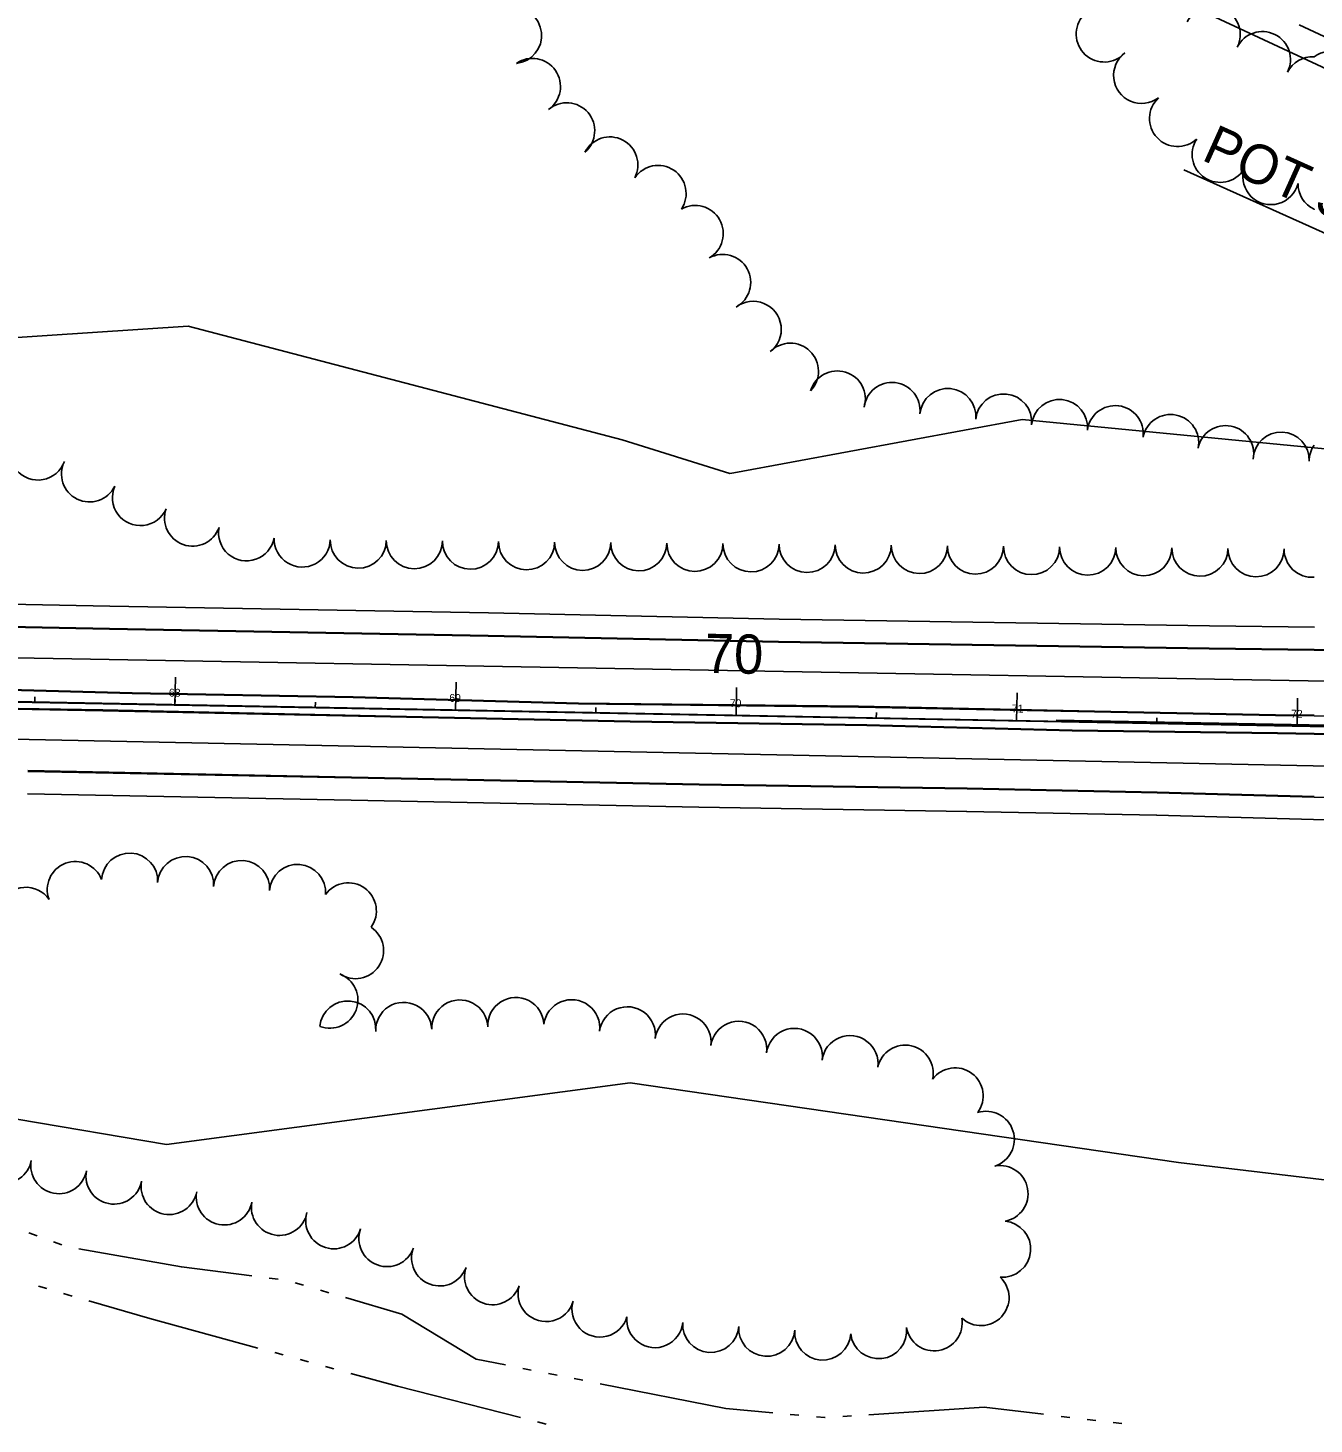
# Model space of a CAD drawing. Extents: x -25029 to 2274964, y -81170 to 687028.
# Drawn here: x -10206.8 to -9748.4, y -66260 to -65762.4 of the extents above; entities that cross this region are included whole.
import ezdxf

# ---------------------------------------------------------------- set-up
doc = ezdxf.new("R2010")
doc.units = 0
for name, color, linetype in [('81911BEA - RW_X_Fee_RW', 7, 'Continuous'), ('BD_X_Canopy', 7, 'Continuous'), ('GE_X_CL_100', 7, 'Continuous'), ('GE_X_CL_20', 7, 'Continuous'), ('GK_Visualization', 7, 'Continuous'), ('MT_P_Edge_Line', 7, 'Continuous'), ('MT_P_Lane_Line', 7, 'Continuous'), ('PM_P_Stop_Line', 7, 'Continuous'), ('PV_X_EOP', 7, 'Continuous'), ('ROAD', 7, 'Continuous'), ('SC_Scratch18', 7, 'Continuous'), ('TREES', 7, 'Continuous'), ('WATER', 7, 'Continuous')]:
    doc.layers.add(name, color=color, linetype=linetype)

msp = doc.modelspace()

# ---------------------------------------------------------------- linework, layer by layer
at = {"layer": '81911BEA - RW_X_Fee_RW'}
for p, q in [((-10149.68, -65868.68), (-10326.93, -65880.35)), ((-9995, -65909.19), (-10149.68, -65868.68)), ((-9852.35, -65901.94), (-9653.27, -65921.16)), ((-9995, -65909.19), (-9956.59, -65921.22)), ((-10157.37, -66160.33), (-9992.15, -66138.38))]:
    msp.add_line(p, q, dxfattribs=at)
for points in [[(-10003.92, -65655.82), (-9980.42, -65666.77), (-9686.96, -65803.51)], [(-9956.59, -65921.22), (-9955.22, -65920.97), (-9852.35, -65901.94)], [(-10556.84, -66092.18), (-10481.67, -66105.09), (-10481.1, -66105.18), (-10413.52, -66116.1), (-10214.48, -66150.61), (-10210.78, -66151.24), (-10157.37, -66160.33)], [(-9992.15, -66138.38), (-9796.74, -66166.71), (-9707.74, -66177.29)]]:
    msp.add_lwpolyline(points, dxfattribs=at)
at = {"layer": 'BD_X_Canopy'}
msp.add_line((-10794.25, -65991.68), (-9327.75, -66019.23), dxfattribs=at)
at = {"layer": 'GE_X_CL_100'}
for p, q in [((-9794.81, -65812.96), (-9568.93, -65914.57)), ((-10794.25, -65991.68), (-9327.75, -66019.23)), ((-10154.36, -66003.7), (-10154.18, -65993.7)), ((-10054.38, -66005.58), (-10054.19, -65995.58)), ((-9954.4, -66007.46), (-9954.21, -65997.46)), ((-9854.42, -66009.33), (-9854.23, -65999.33)), ((-9754.43, -66011.21), (-9754.25, -66001.21))]:
    msp.add_line(p, q, dxfattribs=at)
at = {"layer": 'GE_X_CL_20'}
for p, q in [((-12238.95, -65963.84), (-7122.08, -66061.19)), ((-10204.35, -66002.76), (-10204.32, -66000.76)), ((-10154.36, -66003.7), (-10154.33, -66001.7)), ((-10104.37, -66004.64), (-10104.33, -66002.64)), ((-10054.38, -66005.58), (-10054.34, -66003.58)), ((-10004.39, -66006.52), (-10004.35, -66004.52)), ((-9954.4, -66007.46), (-9954.36, -66005.46)), ((-9904.41, -66008.39), (-9904.37, -66006.39)), ((-9854.42, -66009.33), (-9854.38, -66007.33)), ((-9804.43, -66010.27), (-9804.39, -66008.27)), ((-9754.43, -66011.21), (-9754.4, -66009.21))]:
    msp.add_line(p, q, dxfattribs=at)
at = {"layer": 'GK_Visualization'}
msp.add_line((-10794.25, -65991.68), (-9327.75, -66019.23), dxfattribs=at)
at = {"layer": 'MT_P_Edge_Line'}
for p, q in [((-10241.54, -65997.37), (-10169.67, -65999.29)), ((-10169.67, -65999.29), (-10090.82, -66000.79)), ((-10090.82, -66000.79), (-10010.53, -66003.02)), ((-10180.07, -66005.71), (-10294.67, -66003.74)), ((-10077.55, -66007.88), (-10180.07, -66005.71)), ((-10010.53, -66003.02), (-9910.75, -66004.15)), ((-9910.75, -66004.15), (-9826.65, -66005.86)), ((-9826.65, -66005.86), (-9762.15, -66007.16)), ((-9992.15, -66009.7), (-10077.55, -66007.88)), ((-9907.77, -66011.01), (-9992.15, -66009.7)), ((-9834.58, -66012.9), (-9907.77, -66011.01)), ((-9762.15, -66007.16), (-9748.36, -66007.33)), ((-9761.37, -66013.89), (-9834.58, -66012.9)), ((-9748.37, -66014.13), (-9761.37, -66013.89)), ((-10091.43, -66029.35), (-10206.78, -66027.08)), ((-9967.52, -66031.86), (-10091.43, -66029.35)), ((-9872.03, -66033.35), (-9967.52, -66031.86)), ((-9804.29, -66034.74), (-9872.03, -66033.35)), ((-9748.36, -66036.25), (-9804.29, -66034.74))]:
    msp.add_line(p, q, dxfattribs=at)
for points in [[(-10806.77, -65964.53), (-10761.99, -65965.44), (-10594.77, -65969.13), (-10433.54, -65972.08), (-10303.69, -65974.14), (-10177.72, -65976.71), (-10042.77, -65979.12), (-9939.22, -65981.33), (-9785.77, -65983.72), (-9748.37, -65984.14)], [(-9748.37, -65984.14), (-9674.12, -65984.98), (-9559.29, -65986.2), (-9453.62, -65988.81), (-9408.41, -65989.09)], [(-9357.78, -66023.51), (-9360.73, -66023.42), (-9431.79, -66021.94), (-9508.23, -66020.45), (-9583.9, -66018.69), (-9652.24, -66016.53), (-9714.04, -66014.76), (-9748.37, -66014.13)]]:
    msp.add_lwpolyline(points, dxfattribs=at)
at = {"layer": 'MT_P_Lane_Line'}
for p, q in [((-10704.64, -65978.05), (-9612.43, -65997.5)), ((-10716.14, -66005.42), (-9611.98, -66028.21))]:
    msp.add_line(p, q, dxfattribs=at)
at = {"layer": 'PM_P_Stop_Line'}
msp.add_line((-12236.92, -65964.61), (-7120.03, -66060.65), dxfattribs=at)
at = {"layer": 'PV_X_EOP'}
for p, q in [((-10241.54, -65997.62), (-10169.67, -65999.54)), ((-10169.67, -65999.54), (-10090.82, -66001.04)), ((-10090.82, -66001.04), (-10010.53, -66003.27)), ((-10180.06, -66005.46), (-10294.66, -66003.49)), ((-10077.54, -66007.63), (-10180.06, -66005.46)), ((-10010.53, -66003.27), (-9910.75, -66004.4)), ((-9910.75, -66004.4), (-9826.65, -66006.11)), ((-9826.65, -66006.11), (-9762.15, -66007.41)), ((-9992.14, -66009.45), (-10077.54, -66007.63)), ((-9907.76, -66010.76), (-9992.14, -66009.45)), ((-9834.57, -66012.65), (-9907.76, -66010.76)), ((-9762.15, -66007.41), (-9748.36, -66007.58)), ((-9761.36, -66013.64), (-9834.57, -66012.65)), ((-9748.36, -66013.88), (-9761.36, -66013.64)), ((-10091.43, -66029.6), (-10206.78, -66027.33)), ((-9967.52, -66032.11), (-10091.43, -66029.6)), ((-10091.59, -66037.6), (-10206.94, -66035.33)), ((-9872.03, -66033.6), (-9967.52, -66032.11)), ((-9804.29, -66034.99), (-9872.03, -66033.6)), ((-9748.36, -66036.5), (-9804.29, -66034.99)), ((-9967.69, -66040.11), (-10091.6, -66037.6)), ((-9872.16, -66041.6), (-9967.65, -66040.11)), ((-9804.46, -66042.99), (-9872.2, -66041.6)), ((-9748.58, -66044.5), (-9804.51, -66042.99))]:
    msp.add_line(p, q, dxfattribs=at)
for points in [[(-9748.36, -65763.74), (-9722.73, -65775.77)], [(-10806.6, -65956.29), (-10761.82, -65957.2), (-10594.6, -65960.89), (-10433.4, -65963.84), (-10303.54, -65965.9), (-10177.56, -65968.47), (-10042.61, -65970.88), (-9939.07, -65973.09), (-9785.66, -65975.48), (-9748.27, -65975.9)], [(-10806.76, -65964.28), (-10761.98, -65965.19), (-10594.76, -65968.88), (-10433.53, -65971.83), (-10303.68, -65973.89), (-10177.71, -65976.46), (-10042.76, -65978.87), (-9939.21, -65981.08), (-9785.76, -65983.47), (-9748.36, -65983.89)], [(-9748.36, -65983.89), (-9674.11, -65984.73), (-9559.28, -65985.95), (-9453.61, -65988.56), (-9408.4, -65988.84)], [(-9748.36, -66007.58), (-9685.42, -66008.36), (-9613.65, -66009.03), (-9573.49, -66009.49), (-9521.59, -66009.87), (-9464.87, -66010.81), (-9393.61, -66012.36), (-9373.53, -66012.55)], [(-9357.77, -66023.26), (-9360.72, -66023.17), (-9431.78, -66021.69), (-9508.22, -66020.2), (-9583.89, -66018.44), (-9652.23, -66016.28), (-9714.03, -66014.51), (-9748.36, -66013.88)], [(-9321.61, -66047.83), (-9384.79, -66046.44), (-9450.73, -66044.69), (-9533.99, -66042.72), (-9633.52, -66040.01), (-9714.41, -66037.42), (-9748.36, -66036.5)], [(-9309.39, -66056.11), (-9384.99, -66054.44), (-9450.94, -66052.69), (-9534.2, -66050.72), (-9633.76, -66048.01), (-9714.65, -66045.42), (-9748.58, -66044.5)]]:
    msp.add_lwpolyline(points, dxfattribs=at)
at = {"layer": 'ROAD'}
msp.add_lwpolyline([(-9753.72, -65761.22), (-9748.36, -65763.74)], dxfattribs=at)
at = {"layer": 'SC_Scratch18'}
msp.add_line((-9840.34, -66009.05), (-8434.96, -66035.79), dxfattribs=at)
at = {"layer": 'TREES'}
for centre, radius, start, end in [((-10033.71, -65765.06), 10, 275.9512, 95.9512), ((-9823.15, -65764.52), 10, 137.572, 317.572), ((-9784.67, -65764.72), 10, 333.4031, 153.4031), ((-9766.79, -65773.67), 10, 333.4031, 153.4031), ((-9809.81, -65779.29), 10, 126.6238, 306.6238), ((-9748.9, -65782.63), 10, 86.9149, 153.4031), ((-9742.47, -65780.72), 10, 306.1134, 126.1134), ((-10026.97, -65783.22), 10, 304.8081, 124.8081), ((-9797.03, -65794.64), 10, 132.9567, 312.9567), ((-10014.75, -65799.03), 10, 310.569, 130.569), ((-9999.37, -65811.21), 10, 332.6791, 152.6791), ((-9781.84, -65807.42), 10, 146.8512, 326.8512), ((-9982.18, -65821.37), 10, 326.1326, 146.1326), ((-9763.77, -65815.35), 10, 165.7794, 345.7794), ((-9744.08, -65817.97), 10, 179.0298, 244.6367), ((-9968.93, -65835.64), 10, 299.6415, 119.6415), ((-9748.31, -65826.98), 0.063, 211.8333, 31.8331), ((-9959.16, -65853.09), 10, 298.816, 118.816), ((-9948.27, -65869.79), 10, 307.4222, 127.4222), ((-9935.02, -65884.71), 10, 315.7918, 135.7918), ((-9918.29, -65894.61), 10, 342.9807, 162.9807), ((-9898.8, -65898.7), 10, 353.3227, 173.3227), ((-9878.91, -65900.85), 10, 354.3527, 174.3527), ((-9859.01, -65902.81), 10, 354.3527, 174.3527), ((-9839.11, -65904.78), 10, 354.3527, 174.3527), ((-9819.23, -65906.97), 10, 353.0819, 173.0819), ((-9799.5, -65910.14), 10, 348.6556, 168.6556), ((-9779.89, -65914.08), 10, 348.6556, 168.6556), ((-9760.09, -65916.4), 10, 357.9304, 177.9304), ((-10203.19, -65913.5), 10, 160.3064, 340.3064), ((-9740.1, -65916.75), 10, 145.777, 180.1117), ((-10184.81, -65921.3), 10, 153.7066, 333.7066), ((-10166.68, -65929.74), 10, 156.3807, 336.3807), ((-10148.09, -65937.08), 10, 160.5057, 340.5057), ((-10128.85, -65942.31), 10, 169.0563, 349.0563), ((-10109.03, -65944.52), 10, 178.2176, 358.2176), ((-10089.04, -65944.93), 10, 179.454, 359.454), ((-10069.04, -65945.12), 10, 179.454, 359.454), ((-10049.04, -65945.31), 10, 179.454, 359.454), ((-10029.04, -65945.5), 10, 179.454, 359.454), ((-10009.04, -65945.69), 10, 179.454, 359.454), ((-9989.04, -65945.88), 10, 179.454, 359.454), ((-9969.04, -65946.07), 10, 179.454, 359.454), ((-9949.04, -65946.26), 10, 179.454, 359.454), ((-9929.05, -65946.45), 10, 179.454, 359.454), ((-9909.05, -65946.65), 10, 179.454, 359.454), ((-9889.05, -65946.84), 10, 179.454, 359.454), ((-9869.05, -65947.03), 10, 179.454, 359.454), ((-9849.05, -65947.22), 10, 179.454, 359.454), ((-9829.05, -65947.41), 10, 179.454, 359.454), ((-9809.05, -65947.6), 10, 179.454, 359.454), ((-9789.05, -65947.79), 10, 179.454, 359.454), ((-9769.05, -65947.98), 10, 179.454, 359.454), ((-9749.05, -65948.17), 10, 179.454, 273.9502), ((-10170.53, -66066.45), 10, 357.0149, 177.0149), ((-10189.88, -66069.46), 10, 20.6995, 200.6995), ((-10150.57, -66067.68), 10, 355.9475, 175.9475), ((-10130.62, -66069.09), 10, 355.9475, 175.9475), ((-10110.67, -66070.5), 10, 355.9475, 175.9475), ((-10207.49, -66078.64), 10, 34.3377, 214.3377), ((-10092.58, -66077.06), 10, 324.2375, 144.2375), ((-10090.02, -66091.22), 10, 236.2551, 56.2551), ((-10099.16, -66108.87), 10, 249.0137, 69.0137), ((-10092.79, -66119.15), 10, 354.5605, 174.5605), ((-10072.84, -66119.66), 10, 2.5094, 182.5094), ((-10052.86, -66118.79), 10, 2.5094, 182.5094), ((-10032.88, -66117.91), 10, 2.5094, 182.5094), ((-10012.97, -66118.71), 10, 352.8859, 172.8859), ((-9993.13, -66121.23), 10, 352.6262, 172.6262), ((-9973.29, -66123.8), 10, 352.6262, 172.6262), ((-9953.46, -66126.37), 10, 352.6262, 172.6262), ((-9933.62, -66128.93), 10, 352.6262, 172.6262), ((-9913.79, -66131.5), 10, 352.6262, 172.6262), ((-9894.1, -66134.91), 10, 347.7024, 167.7024), ((-9876.3, -66143), 10, 323.4268, 143.4268), ((-9865.2, -66158.48), 10, 287.8906, 107.8906), ((-10215.4, -66164.15), 10, 169.291, 349.291), ((-10195.75, -66167.86), 10, 169.291, 349.291), ((-10176.1, -66171.58), 10, 169.291, 349.291), ((-9860.31, -66177.83), 10, 280.4543, 100.4543), ((-10156.45, -66175.3), 10, 169.291, 349.291), ((-10136.8, -66179.01), 10, 169.291, 349.291), ((-10117.14, -66182.73), 10, 169.291, 349.291), ((-10097.76, -66187.51), 10, 163.0064, 343.0064), ((-10078.8, -66193.87), 10, 159.907, 339.907), ((-9859.37, -66197.62), 10, 264.9859, 84.9859), ((-10060.02, -66200.74), 10, 159.907, 339.907), ((-10041.17, -66207.43), 10, 160.9796, 340.9796), ((-10022.1, -66213.44), 10, 164.0298, 344.0298), ((-9867.08, -66214.88), 10, 226.8387, 46.8387), ((-10002.88, -66218.95), 10, 164.0298, 344.0298), ((-9983.32, -66222.74), 10, 173.9996, 353.9996), ((-9963.39, -66224.46), 10, 176.1508, 356.1508), ((-9943.44, -66225.8), 10, 176.1508, 356.1508), ((-9903.57, -66226.69), 10, 186.4865, 6.4865), ((-9883.78, -66223.87), 10, 189.7427, 9.7427), ((-9923.48, -66227.15), 10, 176.1508, 356.1508)]:
    msp.add_arc(centre, radius, start, end, dxfattribs=at)
at = {"layer": 'WATER'}
for p, q in [((-10203.54, -66192.87), (-10206.47, -66191.79)), ((-10194.73, -66196.08), (-10197.67, -66195.01)), ((-10200.04, -66211.7), (-10203.04, -66210.83)), ((-10117.64, -66208.35), (-10120.74, -66207.96)), ((-10108.53, -66210.49), (-10111.53, -66209.6)), ((-10191.04, -66214.32), (-10194.04, -66213.45)), ((-10099.54, -66213.13), (-10102.54, -66212.25)), ((-10115.8, -66235.34), (-10118.81, -66234.51)), ((-10106.75, -66237.8), (-10109.77, -66236.98)), ((-10097.71, -66240.27), (-10100.72, -66239.45)), ((-10027.37, -66240.71), (-10030.44, -66240.1)), ((-10018.18, -66242.53), (-10021.24, -66241.92)), ((-10008.98, -66244.35), (-10012.05, -66243.75)), ((-10022.11, -66259.96), (-10025.14, -66259.18)), ((-9931.96, -66256.82), (-9935.07, -66256.54)), ((-9913.26, -66257.04), (-9916.38, -66257.25)), ((-9835.45, -66257.59), (-9838.56, -66257.22)), ((-9826.14, -66258.69), (-9829.25, -66258.33)), ((-9816.83, -66259.8), (-9819.94, -66259.43))]:
    msp.add_line(p, q, dxfattribs=at)
for points in [[(-10126.93, -66207.17), (-10152.05, -66203.96), (-10188.66, -66197.49)], [(-10036.57, -66238.89), (-10047.01, -66236.82), (-10073.47, -66220.79), (-10093.54, -66214.89)], [(-10124.84, -66232.87), (-10163.28, -66222.39), (-10185.04, -66216.06)], [(-10031.19, -66257.64), (-10075.08, -66246.44), (-10091.68, -66241.91)], [(-9941.29, -66255.97), (-9958.01, -66254.45), (-10002.85, -66245.57)], [(-9844.76, -66256.49), (-9866.01, -66253.97), (-9907.03, -66256.64)], [(-9922.62, -66257.65), (-9922.73, -66257.66), (-9925.73, -66257.39)]]:
    msp.add_lwpolyline(points, dxfattribs=at)

# ---------------------------------------------------------------- texts
at = {"layer": 'GE_X_CL_100'}
for s, rotation, p in [('POT Sta. 113+50.00', 335.7803, (-9788.89, -65809.25)), ('70', 358.9239, (-9965.63, -65992.24))]:
    msp.add_text(s, height=14, rotation=rotation, dxfattribs=at).set_placement(p)
at = {"layer": 'GE_X_CL_20'}
for s, p in [('68', (-10156.56, -66000.66)), ('69', (-10056.62, -66002.53)), ('70', (-9956.65, -66004.41)), ('71', (-9856.13, -66006.3)), ('72', (-9756.62, -66008.17))]:
    msp.add_text(s, height=2.8, rotation=358.9239, dxfattribs=at).set_placement(p)

doc.saveas('drawing.dxf')
